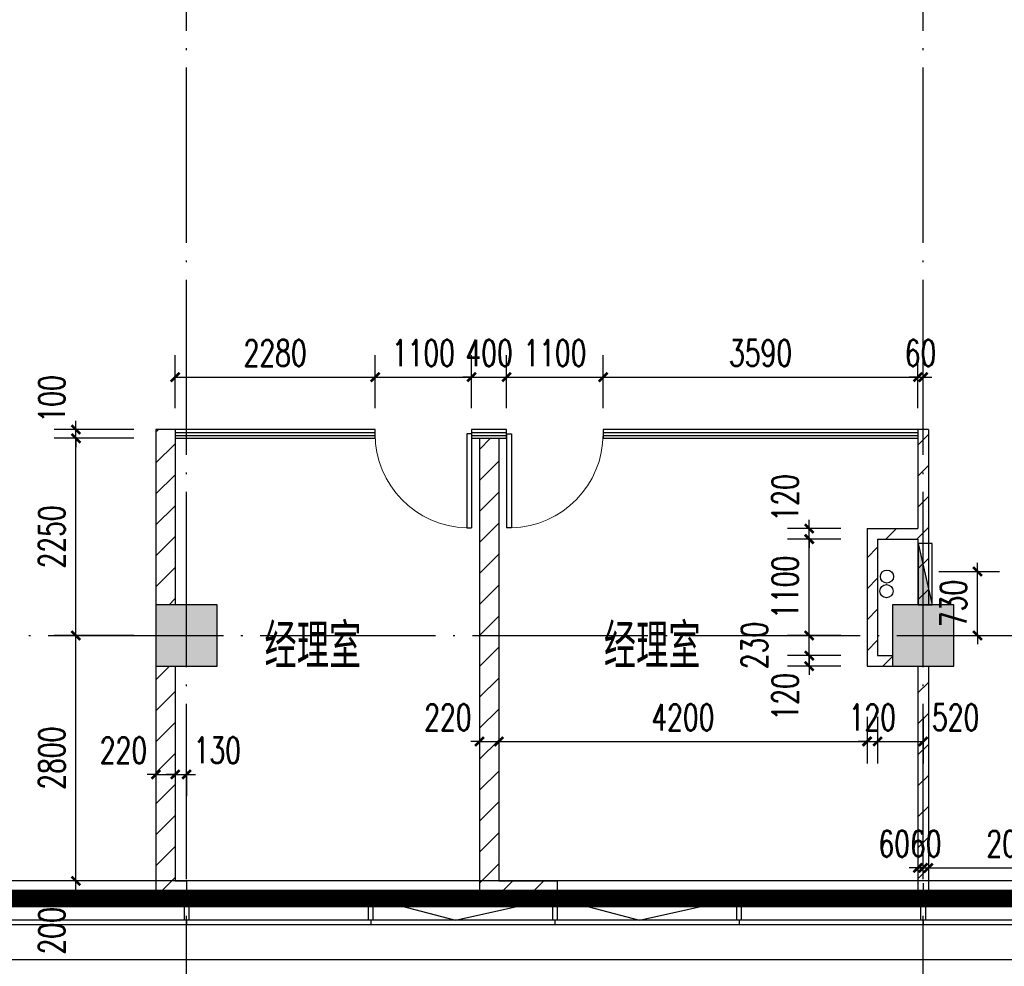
# Model space of a CAD drawing. Extents: x 797781 to 1255204, y 21234 to 1024248.
# Tile 659 of 1056: x 970205 to 981433, y 663906 to 674708. Entities that reach past the tile are written whole.
import ezdxf

# ---------------------------------------------------------------- set-up
doc = ezdxf.new("R2010")
doc.units = 0
doc.header["$LTSCALE"] = 1000
doc.header["$MEASUREMENT"] = 0
doc.linetypes.add('230303生产综合楼-平面图_t8$0$DOTE', pattern=[2.42, 2, -0.2, 0.02, -0.2])
for name, color, linetype in [('230303生产综合楼-平面图_t8$0$3T_WOOD', 21, 'Continuous'), ('230303生产综合楼-平面图_t8$0$COLUMN', 40, 'Continuous'), ('230303生产综合楼-平面图_t8$0$CURTWALL', 4, 'Continuous'), ('230303生产综合楼-平面图_t8$0$DOTE', 1, '230303生产综合楼-平面图_t8$0$DOTE'), ('230303生产综合楼-平面图_t8$0$PUB_DIM', 3, 'Continuous'), ('230303生产综合楼-平面图_t8$0$PUB_HATCH', 8, 'Continuous'), ('230303生产综合楼-平面图_t8$0$PUB_TEXT', 7, 'Continuous'), ('230303生产综合楼-平面图_t8$0$VPIPE-雨水', 4, 'Continuous'), ('230303生产综合楼-平面图_t8$0$WALL-MOVE', 6, 'Continuous'), ('230303生产综合楼-平面图_t8$0$WINDOW', 4, 'Continuous'), ('230303生产综合楼-平面图_t8$0$看线', 115, 'Continuous'), ('CURTWALL', 4, 'Continuous'), ('EQUIP_消火栓', 7, 'Continuous'), ('PUB_HATCH', 8, 'Continuous'), ('VPIPE-消防', 1, 'Continuous')]:
    doc.layers.add(name, color=color, linetype=linetype)
doc.styles.add('230303生产综合楼-平面图_t8$0$_TCH_DIM', font='SIMPLEX', dxfattribs={"bigfont": 'GBCBIG'})
doc.styles.add('230303生产综合楼-平面图_T8$0$_TCH_DIM_T3', font='SIMPLEX', dxfattribs={"width": 0.705882, "bigfont": 'GBCBIG'})
doc.dimstyles.new('230303生产综合楼-平面图_T8$0$_TCH_ARCH&&100', dxfattribs={"dimtxt": 297.5, "dimasz": 100, "dimexe": 250, "dimexo": 300, "dimgap": 126.25, "dimtad": 1, "dimdec": 0, "dimzin": 0, "dimdsep": 46, "dimtxsty": '230303生产综合楼-平面图_T8$0$_TCH_DIM_T3', "dimblk": '230303生产综合楼-平面图_t8$0$_ArchTick', "dimcen": 0.09, "dimclrt": 7, "dimazin": 2, "dimtfac": 1, "dimtdec": 0, "dimtix": 1, "dimtmove": 2, "dimatfit": 3, "dimfxl": 1, "dimtolj": 1, "dimtzin": 0, "dimarcsym": 0})
pattern_1 = [(45, (0, 179.5), (-176.776766, 176.776766), [])]

# ---------------------------------------------------------------- blocks, each defined once
blk = doc.blocks.new('AQ9-10')
at = {"color": 2, "linetype": '230303生产综合楼-平面图_t8$0$DOTE', "ltscale": 2, "const_width": 200}
blk.add_lwpolyline([(1020716, 660200), (1100516, 660199)], dxfattribs=at)
blk = doc.blocks.new('230303生产综合楼-平面图_t8$0$_ArchTick')
at = {"color": 0, "linetype": 'ByBlock', "const_width": 0.3}
blk.add_lwpolyline([(-0.5, -0.5), (0.5, 0.5)], dxfattribs=at)
blk = doc.blocks.new('*D6335')
at = {"layer": '230303生产综合楼-平面图_t8$0$PUB_DIM', "color": 0, "lineweight": -2, "transparency": 16777216}
for p, q in [((1122308, 461596), (1122308, 461696)), ((1121865, 461596), (1122558, 461596)), ((1122308, 460866), (1122308, 461596)), ((1121865, 460866), (1122558, 460866)), ((1122308, 460866), (1122308, 460766))]:
    blk.add_line(p, q, dxfattribs=at)
at = {"layer": 'Defpoints', "color": 0, "transparency": 16777216}
for p in [(1121565, 461596), (1122308, 461596), (1121565, 460866)]:
    blk.add_point(p, dxfattribs=at)
at = {"layer": '230303生产综合楼-平面图_t8$0$PUB_DIM', "color": 0, "lineweight": -2, "transparency": 16777216, "xscale": 100, "yscale": 100, "zscale": 100}
for p, rotation in [((1122308, 461596), 270), ((1122308, 460866), 90)]:
    blk.add_blockref('230303生产综合楼-平面图_t8$0$_ArchTick', p, dxfattribs=dict(at, rotation=rotation))
at = {"layer": '230303生产综合楼-平面图_t8$0$PUB_DIM', "color": 7, "transparency": 16777216, "insert": (1122033, 461231), "char_height": 297.5, "attachment_point": 5, "rotation": 90, "style": '230303生产综合楼-平面图_T8$0$_TCH_DIM_T3'}
blk.add_mtext('\\A1;730', dxfattribs=at)
blk = doc.blocks.new('$TwtSys$00000434')
for p, q in [((-0.5, 0.5), (-0.5, -0.5)), ((-0.5, -0.5), (0.5, 0.5)), ((0.5, 0.5), (-0.5, 0.5)), ((0.5, -0.5), (0.5, 0.5)), ((-0.5, -0.5), (0.5, -0.5))]:
    blk.add_line(p, q)
blk.add_solid([(0.5, -0.5), (0.5, 0.5), (-0.5, -0.5)])
blk = doc.blocks.new('230303生产综合楼-平面图_t8$0$6WLGJ')
at = {"layer": '230303生产综合楼-平面图_t8$0$3T_WOOD'}
for points in [[(1089166, 366737), (1089116, 366737), (1089116, 366987), (1089166, 366987)], [(1091266, 366737), (1091216, 366737), (1091216, 366987), (1091266, 366987)], [(1093366, 366737), (1093316, 366737), (1093316, 366987), (1093366, 366987)], [(1095466, 366737), (1095416, 366737), (1095416, 366987), (1095466, 366987)], [(1097566, 366737), (1097516, 366737), (1097516, 366987), (1097566, 366987)]]:
    blk.add_lwpolyline(points, close=True, dxfattribs=at)
for points in [[(1089141, 366737), (1089141, 366687)], [(1089141, 366737), (1089141, 366687)], [(1091241, 366737), (1091241, 366687)], [(1093341, 366737), (1093341, 366687)], [(1095441, 366737), (1095441, 366687)], [(1097541, 366737), (1097541, 366687)], [(1097541, 366737), (1097541, 366687)]]:
    blk.add_lwpolyline(points, dxfattribs=at)
blk = doc.blocks.new('*D4822')
at = {"layer": '230303生产综合楼-平面图_t8$0$PUB_DIM', "color": 0, "lineweight": -2, "transparency": 16777216}
for p, q in [((970846, 670031), (970846, 670131)), ((971506, 670031), (970596, 670031)), ((970846, 669931), (970846, 670031)), ((971506, 669931), (970596, 669931)), ((970846, 669931), (970846, 669831))]:
    blk.add_line(p, q, dxfattribs=at)
at = {"layer": 'Defpoints', "color": 0, "transparency": 16777216}
for p in [(970846, 670031), (971806, 670031), (971806, 669931)]:
    blk.add_point(p, dxfattribs=at)
at = {"layer": '230303生产综合楼-平面图_t8$0$PUB_DIM', "color": 0, "lineweight": -2, "transparency": 16777216, "xscale": 100, "yscale": 100, "zscale": 100}
for p, rotation in [((970846, 670031), 270), ((970846, 669931), 90)]:
    blk.add_blockref('230303生产综合楼-平面图_t8$0$_ArchTick', p, dxfattribs=dict(at, rotation=rotation))
at = {"layer": '230303生产综合楼-平面图_t8$0$PUB_DIM', "color": 7, "transparency": 16777216, "insert": (970571, 670381), "char_height": 297.5, "attachment_point": 5, "rotation": 90, "style": '230303生产综合楼-平面图_T8$0$_TCH_DIM_T3'}
blk.add_mtext('\\A1;100', dxfattribs=at)
blk = doc.blocks.new('*D4823')
at = {"layer": '230303生产综合楼-平面图_t8$0$PUB_DIM', "color": 0, "lineweight": -2, "transparency": 16777216}
for p, q in [((971506, 669931), (970596, 669931)), ((970846, 667681), (970846, 669931)), ((971506, 667681), (970596, 667681))]:
    blk.add_line(p, q, dxfattribs=at)
at = {"layer": 'Defpoints', "color": 0, "transparency": 16777216}
for p in [(970846, 669931), (971806, 669931), (971806, 667681)]:
    blk.add_point(p, dxfattribs=at)
at = {"layer": '230303生产综合楼-平面图_t8$0$PUB_DIM', "color": 0, "lineweight": -2, "transparency": 16777216, "xscale": 100, "yscale": 100, "zscale": 100}
for p, rotation in [((970846, 669931), 90), ((970846, 667681), 270)]:
    blk.add_blockref('230303生产综合楼-平面图_t8$0$_ArchTick', p, dxfattribs=dict(at, rotation=rotation))
at = {"layer": '230303生产综合楼-平面图_t8$0$PUB_DIM', "color": 7, "transparency": 16777216, "insert": (970571, 668806), "char_height": 297.5, "attachment_point": 5, "rotation": 90, "style": '230303生产综合楼-平面图_T8$0$_TCH_DIM_T3'}
blk.add_mtext('\\A1;2250', dxfattribs=at)
blk = doc.blocks.new('*D4824')
at = {"layer": '230303生产综合楼-平面图_t8$0$PUB_DIM', "color": 0, "lineweight": -2, "transparency": 16777216}
for p, q in [((971506, 667681), (970596, 667681)), ((970846, 664881), (970846, 667681)), ((971506, 664881), (970596, 664881))]:
    blk.add_line(p, q, dxfattribs=at)
at = {"layer": 'Defpoints', "color": 0, "transparency": 16777216}
for p in [(970846, 667681), (971806, 667681), (971806, 664881)]:
    blk.add_point(p, dxfattribs=at)
at = {"layer": '230303生产综合楼-平面图_t8$0$PUB_DIM', "color": 0, "lineweight": -2, "transparency": 16777216, "xscale": 100, "yscale": 100, "zscale": 100}
for p, rotation in [((970846, 667681), 90), ((970846, 664881), 270)]:
    blk.add_blockref('230303生产综合楼-平面图_t8$0$_ArchTick', p, dxfattribs=dict(at, rotation=rotation))
at = {"layer": '230303生产综合楼-平面图_t8$0$PUB_DIM', "color": 7, "transparency": 16777216, "insert": (970571, 666281), "char_height": 297.5, "attachment_point": 5, "rotation": 90, "style": '230303生产综合楼-平面图_T8$0$_TCH_DIM_T3'}
blk.add_mtext('\\A1;2800', dxfattribs=at)
blk = doc.blocks.new('*D4825')
at = {"layer": '230303生产综合楼-平面图_t8$0$PUB_DIM', "color": 0, "lineweight": -2, "transparency": 16777216}
for p, q in [((970846, 664881), (970846, 664981)), ((971506, 664881), (970596, 664881)), ((970846, 664681), (970846, 664881)), ((971506, 664681), (970596, 664681)), ((970846, 664681), (970846, 664581))]:
    blk.add_line(p, q, dxfattribs=at)
at = {"layer": 'Defpoints', "color": 0, "transparency": 16777216}
for p in [(970846, 664881), (971806, 664881), (971806, 664681)]:
    blk.add_point(p, dxfattribs=at)
at = {"layer": '230303生产综合楼-平面图_t8$0$PUB_DIM', "color": 0, "lineweight": -2, "transparency": 16777216, "xscale": 100, "yscale": 100, "zscale": 100}
for p, rotation in [((970846, 664881), 270), ((970846, 664681), 90)]:
    blk.add_blockref('230303生产综合楼-平面图_t8$0$_ArchTick', p, dxfattribs=dict(at, rotation=rotation))
at = {"layer": '230303生产综合楼-平面图_t8$0$PUB_DIM', "color": 7, "transparency": 16777216, "insert": (970571, 664311), "char_height": 297.5, "attachment_point": 5, "rotation": 90, "style": '230303生产综合楼-平面图_T8$0$_TCH_DIM_T3'}
blk.add_mtext('\\A1;200', dxfattribs=at)
blk = doc.blocks.new('*D4826')
at = {"layer": '230303生产综合楼-平面图_t8$0$PUB_DIM', "color": 0, "lineweight": -2, "transparency": 16777216}
for p, q in [((971978, 666096), (971878, 666096)), ((971978, 666129), (971978, 665846)), ((971978, 666096), (972108, 666096)), ((972108, 666129), (972108, 665846)), ((972108, 666096), (972208, 666096))]:
    blk.add_line(p, q, dxfattribs=at)
at = {"layer": 'Defpoints', "color": 0, "transparency": 16777216}
for p in [(971978, 666429), (972108, 666429), (972108, 666096)]:
    blk.add_point(p, dxfattribs=at)
at = {"layer": '230303生产综合楼-平面图_t8$0$PUB_DIM', "color": 0, "lineweight": -2, "transparency": 16777216, "xscale": 100, "yscale": 100, "zscale": 100}
blk.add_blockref('230303生产综合楼-平面图_t8$0$_ArchTick', (971978, 666096), dxfattribs=at)
at = {"layer": '230303生产综合楼-平面图_t8$0$PUB_DIM', "color": 0, "lineweight": -2, "transparency": 16777216, "xscale": 100, "yscale": 100, "zscale": 100, "rotation": 180}
blk.add_blockref('230303生产综合楼-平面图_t8$0$_ArchTick', (972108, 666096), dxfattribs=at)
at = {"layer": '230303生产综合楼-平面图_t8$0$PUB_DIM', "color": 7, "transparency": 16777216, "insert": (972458, 666371), "char_height": 297.5, "attachment_point": 5, "style": '230303生产综合楼-平面图_T8$0$_TCH_DIM_T3'}
blk.add_mtext('\\A1;130', dxfattribs=at)
blk = doc.blocks.new('*D4827')
at = {"layer": '230303生产综合楼-平面图_t8$0$PUB_DIM', "color": 0, "lineweight": -2, "transparency": 16777216}
for p, q in [((971758, 666096), (971658, 666096)), ((971758, 666129), (971758, 665846)), ((971758, 666096), (971978, 666096)), ((971978, 666129), (971978, 665846)), ((971978, 666096), (972078, 666096))]:
    blk.add_line(p, q, dxfattribs=at)
at = {"layer": 'Defpoints', "color": 0, "transparency": 16777216}
for p in [(971758, 666429), (971978, 666429), (971978, 666096)]:
    blk.add_point(p, dxfattribs=at)
at = {"layer": '230303生产综合楼-平面图_t8$0$PUB_DIM', "color": 0, "lineweight": -2, "transparency": 16777216, "xscale": 100, "yscale": 100, "zscale": 100}
blk.add_blockref('230303生产综合楼-平面图_t8$0$_ArchTick', (971758, 666096), dxfattribs=at)
at = {"layer": '230303生产综合楼-平面图_t8$0$PUB_DIM', "color": 0, "lineweight": -2, "transparency": 16777216, "xscale": 100, "yscale": 100, "zscale": 100, "rotation": 180}
blk.add_blockref('230303生产综合楼-平面图_t8$0$_ArchTick', (971978, 666096), dxfattribs=at)
at = {"layer": '230303生产综合楼-平面图_t8$0$PUB_DIM', "color": 7, "transparency": 16777216, "insert": (971388, 666371), "char_height": 297.5, "attachment_point": 5, "style": '230303生产综合楼-平面图_T8$0$_TCH_DIM_T3'}
blk.add_mtext('\\A1;220', dxfattribs=at)
blk = doc.blocks.new('*D4828')
at = {"layer": '230303生产综合楼-平面图_t8$0$PUB_DIM', "color": 0, "lineweight": -2, "transparency": 16777216}
for p, q in [((979568, 668901), (978959, 668901)), ((979209, 668901), (979209, 669001)), ((979209, 668781), (979209, 668901)), ((979568, 668781), (978959, 668781)), ((979209, 668781), (979209, 668681))]:
    blk.add_line(p, q, dxfattribs=at)
at = {"layer": 'Defpoints', "color": 0, "transparency": 16777216}
for p in [(979209, 668901), (979868, 668901), (979868, 668781)]:
    blk.add_point(p, dxfattribs=at)
at = {"layer": '230303生产综合楼-平面图_t8$0$PUB_DIM', "color": 0, "lineweight": -2, "transparency": 16777216, "xscale": 100, "yscale": 100, "zscale": 100}
for p, rotation in [((979209, 668901), 270), ((979209, 668781), 90)]:
    blk.add_blockref('230303生产综合楼-平面图_t8$0$_ArchTick', p, dxfattribs=dict(at, rotation=rotation))
at = {"layer": '230303生产综合楼-平面图_t8$0$PUB_DIM', "color": 7, "transparency": 16777216, "insert": (978934, 669251), "char_height": 297.5, "attachment_point": 5, "rotation": 90, "style": '230303生产综合楼-平面图_T8$0$_TCH_DIM_T3'}
blk.add_mtext('\\A1;120', dxfattribs=at)
blk = doc.blocks.new('*D4829')
at = {"layer": '230303生产综合楼-平面图_t8$0$PUB_DIM', "color": 0, "lineweight": -2, "transparency": 16777216}
for p, q in [((979568, 668781), (978959, 668781)), ((979209, 667681), (979209, 668781)), ((979568, 667681), (978959, 667681))]:
    blk.add_line(p, q, dxfattribs=at)
at = {"layer": 'Defpoints', "color": 0, "transparency": 16777216}
for p in [(979209, 668781), (979868, 668781), (979868, 667681)]:
    blk.add_point(p, dxfattribs=at)
at = {"layer": '230303生产综合楼-平面图_t8$0$PUB_DIM', "color": 0, "lineweight": -2, "transparency": 16777216, "xscale": 100, "yscale": 100, "zscale": 100}
for p, rotation in [((979209, 668781), 90), ((979209, 667681), 270)]:
    blk.add_blockref('230303生产综合楼-平面图_t8$0$_ArchTick', p, dxfattribs=dict(at, rotation=rotation))
at = {"layer": '230303生产综合楼-平面图_t8$0$PUB_DIM', "color": 7, "transparency": 16777216, "insert": (978934, 668231), "char_height": 297.5, "attachment_point": 5, "rotation": 90, "style": '230303生产综合楼-平面图_T8$0$_TCH_DIM_T3'}
blk.add_mtext('\\A1;1100', dxfattribs=at)
blk = doc.blocks.new('*D4830')
at = {"layer": '230303生产综合楼-平面图_t8$0$PUB_DIM', "color": 0, "lineweight": -2, "transparency": 16777216}
for p, q in [((979209, 667681), (979209, 667781)), ((979568, 667681), (978959, 667681)), ((979209, 667451), (979209, 667681)), ((979568, 667451), (978959, 667451)), ((979209, 667451), (979209, 667351))]:
    blk.add_line(p, q, dxfattribs=at)
at = {"layer": 'Defpoints', "color": 0, "transparency": 16777216}
for p in [(979209, 667681), (979868, 667681), (979868, 667451)]:
    blk.add_point(p, dxfattribs=at)
at = {"layer": '230303生产综合楼-平面图_t8$0$PUB_DIM', "color": 0, "lineweight": -2, "transparency": 16777216, "xscale": 100, "yscale": 100, "zscale": 100}
for p, rotation in [((979209, 667681), 270), ((979209, 667451), 90)]:
    blk.add_blockref('230303生产综合楼-平面图_t8$0$_ArchTick', p, dxfattribs=dict(at, rotation=rotation))
at = {"layer": '230303生产综合楼-平面图_t8$0$PUB_DIM', "color": 7, "transparency": 16777216, "insert": (978584, 667566), "char_height": 297.5, "attachment_point": 5, "rotation": 90, "style": '230303生产综合楼-平面图_T8$0$_TCH_DIM_T3'}
blk.add_mtext('\\A1;230', dxfattribs=at)
blk = doc.blocks.new('*D4831')
at = {"layer": '230303生产综合楼-平面图_t8$0$PUB_DIM', "color": 0, "lineweight": -2, "transparency": 16777216}
for p, q in [((979209, 667451), (979209, 667551)), ((979568, 667451), (978959, 667451)), ((979209, 667331), (979209, 667451)), ((979568, 667331), (978959, 667331)), ((979209, 667331), (979209, 667231))]:
    blk.add_line(p, q, dxfattribs=at)
at = {"layer": 'Defpoints', "color": 0, "transparency": 16777216}
for p in [(979209, 667451), (979868, 667451), (979868, 667331)]:
    blk.add_point(p, dxfattribs=at)
at = {"layer": '230303生产综合楼-平面图_t8$0$PUB_DIM', "color": 0, "lineweight": -2, "transparency": 16777216, "xscale": 100, "yscale": 100, "zscale": 100}
for p, rotation in [((979209, 667451), 270), ((979209, 667331), 90)]:
    blk.add_blockref('230303生产综合楼-平面图_t8$0$_ArchTick', p, dxfattribs=dict(at, rotation=rotation))
at = {"layer": '230303生产综合楼-平面图_t8$0$PUB_DIM', "color": 7, "transparency": 16777216, "insert": (978934, 666981), "char_height": 297.5, "attachment_point": 5, "rotation": 90, "style": '230303生产综合楼-平面图_T8$0$_TCH_DIM_T3'}
blk.add_mtext('\\A1;120', dxfattribs=at)
blk = doc.blocks.new('*D4832')
at = {"layer": '230303生产综合楼-平面图_t8$0$PUB_DIM', "color": 0, "lineweight": -2, "transparency": 16777216}
for p, q in [((979988, 666751), (979988, 666222)), ((980508, 666751), (980508, 666222)), ((979988, 666472), (980508, 666472))]:
    blk.add_line(p, q, dxfattribs=at)
at = {"layer": 'Defpoints', "color": 0, "transparency": 16777216}
for p in [(979988, 667051), (980508, 667051), (980508, 666472)]:
    blk.add_point(p, dxfattribs=at)
at = {"layer": '230303生产综合楼-平面图_t8$0$PUB_DIM', "color": 0, "lineweight": -2, "transparency": 16777216, "xscale": 100, "yscale": 100, "zscale": 100, "rotation": 180}
blk.add_blockref('230303生产综合楼-平面图_t8$0$_ArchTick', (979988, 666472), dxfattribs=at)
at = {"layer": '230303生产综合楼-平面图_t8$0$PUB_DIM', "color": 0, "lineweight": -2, "transparency": 16777216, "xscale": 100, "yscale": 100, "zscale": 100}
blk.add_blockref('230303生产综合楼-平面图_t8$0$_ArchTick', (980508, 666472), dxfattribs=at)
at = {"layer": '230303生产综合楼-平面图_t8$0$PUB_DIM', "color": 7, "transparency": 16777216, "insert": (980878, 666747), "char_height": 297.5, "attachment_point": 5, "style": '230303生产综合楼-平面图_T8$0$_TCH_DIM_T3'}
blk.add_mtext('\\A1;520', dxfattribs=at)
blk = doc.blocks.new('*D4833')
at = {"layer": '230303生产综合楼-平面图_t8$0$PUB_DIM', "color": 0, "lineweight": -2, "transparency": 16777216}
for p, q in [((979868, 666751), (979868, 666222)), ((979988, 666751), (979988, 666222)), ((979868, 666472), (979768, 666472)), ((979868, 666472), (979988, 666472)), ((979988, 666472), (980088, 666472))]:
    blk.add_line(p, q, dxfattribs=at)
at = {"layer": 'Defpoints', "color": 0, "transparency": 16777216}
for p in [(979868, 667051), (979988, 667051), (979988, 666472)]:
    blk.add_point(p, dxfattribs=at)
at = {"layer": '230303生产综合楼-平面图_t8$0$PUB_DIM', "color": 0, "lineweight": -2, "transparency": 16777216, "xscale": 100, "yscale": 100, "zscale": 100}
blk.add_blockref('230303生产综合楼-平面图_t8$0$_ArchTick', (979868, 666472), dxfattribs=at)
at = {"layer": '230303生产综合楼-平面图_t8$0$PUB_DIM', "color": 0, "lineweight": -2, "transparency": 16777216, "xscale": 100, "yscale": 100, "zscale": 100, "rotation": 180}
blk.add_blockref('230303生产综合楼-平面图_t8$0$_ArchTick', (979988, 666472), dxfattribs=at)
at = {"layer": '230303生产综合楼-平面图_t8$0$PUB_DIM', "color": 7, "transparency": 16777216, "insert": (979928, 666747), "char_height": 297.5, "attachment_point": 5, "style": '230303生产综合楼-平面图_T8$0$_TCH_DIM_T3'}
blk.add_mtext('\\A1;120', dxfattribs=at)
blk = doc.blocks.new('*D4834')
at = {"layer": '230303生产综合楼-平面图_t8$0$PUB_DIM', "color": 0, "lineweight": -2, "transparency": 16777216}
for p, q in [((975668, 666751), (975668, 666222)), ((979868, 666751), (979868, 666222)), ((975668, 666472), (979868, 666472))]:
    blk.add_line(p, q, dxfattribs=at)
at = {"layer": 'Defpoints', "color": 0, "transparency": 16777216}
for p in [(975668, 667051), (979868, 667051), (979868, 666472)]:
    blk.add_point(p, dxfattribs=at)
at = {"layer": '230303生产综合楼-平面图_t8$0$PUB_DIM', "color": 0, "lineweight": -2, "transparency": 16777216, "xscale": 100, "yscale": 100, "zscale": 100, "rotation": 180}
blk.add_blockref('230303生产综合楼-平面图_t8$0$_ArchTick', (975668, 666472), dxfattribs=at)
at = {"layer": '230303生产综合楼-平面图_t8$0$PUB_DIM', "color": 0, "lineweight": -2, "transparency": 16777216, "xscale": 100, "yscale": 100, "zscale": 100}
blk.add_blockref('230303生产综合楼-平面图_t8$0$_ArchTick', (979868, 666472), dxfattribs=at)
at = {"layer": '230303生产综合楼-平面图_t8$0$PUB_DIM', "color": 7, "transparency": 16777216, "insert": (977768, 666747), "char_height": 297.5, "attachment_point": 5, "style": '230303生产综合楼-平面图_T8$0$_TCH_DIM_T3'}
blk.add_mtext('\\A1;4200', dxfattribs=at)
blk = doc.blocks.new('*D4835')
at = {"layer": '230303生产综合楼-平面图_t8$0$PUB_DIM', "color": 0, "lineweight": -2, "transparency": 16777216}
for p, q in [((975448, 666751), (975448, 666222)), ((975668, 666751), (975668, 666222)), ((975448, 666472), (975348, 666472)), ((975448, 666472), (975668, 666472)), ((975668, 666472), (975768, 666472))]:
    blk.add_line(p, q, dxfattribs=at)
at = {"layer": 'Defpoints', "color": 0, "transparency": 16777216}
for p in [(975448, 667051), (975668, 667051), (975668, 666472)]:
    blk.add_point(p, dxfattribs=at)
at = {"layer": '230303生产综合楼-平面图_t8$0$PUB_DIM', "color": 0, "lineweight": -2, "transparency": 16777216, "xscale": 100, "yscale": 100, "zscale": 100}
blk.add_blockref('230303生产综合楼-平面图_t8$0$_ArchTick', (975448, 666472), dxfattribs=at)
at = {"layer": '230303生产综合楼-平面图_t8$0$PUB_DIM', "color": 0, "lineweight": -2, "transparency": 16777216, "xscale": 100, "yscale": 100, "zscale": 100, "rotation": 180}
blk.add_blockref('230303生产综合楼-平面图_t8$0$_ArchTick', (975668, 666472), dxfattribs=at)
at = {"layer": '230303生产综合楼-平面图_t8$0$PUB_DIM', "color": 7, "transparency": 16777216, "insert": (975088, 666747), "char_height": 297.5, "attachment_point": 5, "style": '230303生产综合楼-平面图_T8$0$_TCH_DIM_T3'}
blk.add_mtext('\\A1;220', dxfattribs=at)
blk = doc.blocks.new('*D4836')
at = {"layer": '230303生产综合楼-平面图_t8$0$PUB_DIM', "color": 0, "lineweight": -2, "transparency": 16777216}
for p, q in [((980448, 670275), (980448, 670879)), ((980508, 670275), (980508, 670879)), ((980448, 670629), (980348, 670629)), ((980448, 670629), (980508, 670629)), ((980508, 670629), (980608, 670629))]:
    blk.add_line(p, q, dxfattribs=at)
at = {"layer": 'Defpoints', "color": 0, "transparency": 16777216}
for p in [(980508, 670629), (980448, 669975), (980508, 669975)]:
    blk.add_point(p, dxfattribs=at)
at = {"layer": '230303生产综合楼-平面图_t8$0$PUB_DIM', "color": 0, "lineweight": -2, "transparency": 16777216, "xscale": 100, "yscale": 100, "zscale": 100}
blk.add_blockref('230303生产综合楼-平面图_t8$0$_ArchTick', (980448, 670629), dxfattribs=at)
at = {"layer": '230303生产综合楼-平面图_t8$0$PUB_DIM', "color": 0, "lineweight": -2, "transparency": 16777216, "xscale": 100, "yscale": 100, "zscale": 100, "rotation": 180}
blk.add_blockref('230303生产综合楼-平面图_t8$0$_ArchTick', (980508, 670629), dxfattribs=at)
at = {"layer": '230303生产综合楼-平面图_t8$0$PUB_DIM', "color": 7, "transparency": 16777216, "insert": (980478, 670904), "char_height": 297.5, "attachment_point": 5, "style": '230303生产综合楼-平面图_T8$0$_TCH_DIM_T3'}
blk.add_mtext('\\A1;60', dxfattribs=at)
blk = doc.blocks.new('*D4837')
at = {"layer": '230303生产综合楼-平面图_t8$0$PUB_DIM', "color": 0, "lineweight": -2, "transparency": 16777216}
for p, q in [((976858, 670275), (976858, 670879)), ((980448, 670275), (980448, 670879)), ((976858, 670629), (980448, 670629))]:
    blk.add_line(p, q, dxfattribs=at)
at = {"layer": 'Defpoints', "color": 0, "transparency": 16777216}
for p in [(980448, 670629), (976858, 669975), (980448, 669975)]:
    blk.add_point(p, dxfattribs=at)
at = {"layer": '230303生产综合楼-平面图_t8$0$PUB_DIM', "color": 0, "lineweight": -2, "transparency": 16777216, "xscale": 100, "yscale": 100, "zscale": 100, "rotation": 180}
blk.add_blockref('230303生产综合楼-平面图_t8$0$_ArchTick', (976858, 670629), dxfattribs=at)
at = {"layer": '230303生产综合楼-平面图_t8$0$PUB_DIM', "color": 0, "lineweight": -2, "transparency": 16777216, "xscale": 100, "yscale": 100, "zscale": 100}
blk.add_blockref('230303生产综合楼-平面图_t8$0$_ArchTick', (980448, 670629), dxfattribs=at)
at = {"layer": '230303生产综合楼-平面图_t8$0$PUB_DIM', "color": 7, "transparency": 16777216, "insert": (978653, 670904), "char_height": 297.5, "attachment_point": 5, "style": '230303生产综合楼-平面图_T8$0$_TCH_DIM_T3'}
blk.add_mtext('\\A1;3590', dxfattribs=at)
blk = doc.blocks.new('*D4838')
at = {"layer": '230303生产综合楼-平面图_t8$0$PUB_DIM', "color": 0, "lineweight": -2, "transparency": 16777216}
for p, q in [((975758, 670275), (975758, 670879)), ((976858, 670275), (976858, 670879)), ((975758, 670629), (976858, 670629))]:
    blk.add_line(p, q, dxfattribs=at)
at = {"layer": 'Defpoints', "color": 0, "transparency": 16777216}
for p in [(976858, 670629), (975758, 669975), (976858, 669975)]:
    blk.add_point(p, dxfattribs=at)
at = {"layer": '230303生产综合楼-平面图_t8$0$PUB_DIM', "color": 0, "lineweight": -2, "transparency": 16777216, "xscale": 100, "yscale": 100, "zscale": 100, "rotation": 180}
blk.add_blockref('230303生产综合楼-平面图_t8$0$_ArchTick', (975758, 670629), dxfattribs=at)
at = {"layer": '230303生产综合楼-平面图_t8$0$PUB_DIM', "color": 0, "lineweight": -2, "transparency": 16777216, "xscale": 100, "yscale": 100, "zscale": 100}
blk.add_blockref('230303生产综合楼-平面图_t8$0$_ArchTick', (976858, 670629), dxfattribs=at)
at = {"layer": '230303生产综合楼-平面图_t8$0$PUB_DIM', "color": 7, "transparency": 16777216, "insert": (976308, 670904), "char_height": 297.5, "attachment_point": 5, "style": '230303生产综合楼-平面图_T8$0$_TCH_DIM_T3'}
blk.add_mtext('\\A1;1100', dxfattribs=at)
blk = doc.blocks.new('*D4839')
at = {"layer": '230303生产综合楼-平面图_t8$0$PUB_DIM', "color": 0, "lineweight": -2, "transparency": 16777216}
for p, q in [((975358, 670275), (975358, 670879)), ((975758, 670275), (975758, 670879)), ((975358, 670629), (975258, 670629)), ((975358, 670629), (975758, 670629)), ((975758, 670629), (975858, 670629))]:
    blk.add_line(p, q, dxfattribs=at)
at = {"layer": 'Defpoints', "color": 0, "transparency": 16777216}
for p in [(975758, 670629), (975358, 669975), (975758, 669975)]:
    blk.add_point(p, dxfattribs=at)
at = {"layer": '230303生产综合楼-平面图_t8$0$PUB_DIM', "color": 0, "lineweight": -2, "transparency": 16777216, "xscale": 100, "yscale": 100, "zscale": 100}
blk.add_blockref('230303生产综合楼-平面图_t8$0$_ArchTick', (975358, 670629), dxfattribs=at)
at = {"layer": '230303生产综合楼-平面图_t8$0$PUB_DIM', "color": 0, "lineweight": -2, "transparency": 16777216, "xscale": 100, "yscale": 100, "zscale": 100, "rotation": 180}
blk.add_blockref('230303生产综合楼-平面图_t8$0$_ArchTick', (975758, 670629), dxfattribs=at)
at = {"layer": '230303生产综合楼-平面图_t8$0$PUB_DIM', "color": 7, "transparency": 16777216, "insert": (975558, 670904), "char_height": 297.5, "attachment_point": 5, "style": '230303生产综合楼-平面图_T8$0$_TCH_DIM_T3'}
blk.add_mtext('\\A1;400', dxfattribs=at)
blk = doc.blocks.new('*D4840')
at = {"layer": '230303生产综合楼-平面图_t8$0$PUB_DIM', "color": 0, "lineweight": -2, "transparency": 16777216}
for p, q in [((974258, 670275), (974258, 670879)), ((975358, 670275), (975358, 670879)), ((974258, 670629), (975358, 670629))]:
    blk.add_line(p, q, dxfattribs=at)
at = {"layer": 'Defpoints', "color": 0, "transparency": 16777216}
for p in [(975358, 670629), (974258, 669975), (975358, 669975)]:
    blk.add_point(p, dxfattribs=at)
at = {"layer": '230303生产综合楼-平面图_t8$0$PUB_DIM', "color": 0, "lineweight": -2, "transparency": 16777216, "xscale": 100, "yscale": 100, "zscale": 100, "rotation": 180}
blk.add_blockref('230303生产综合楼-平面图_t8$0$_ArchTick', (974258, 670629), dxfattribs=at)
at = {"layer": '230303生产综合楼-平面图_t8$0$PUB_DIM', "color": 0, "lineweight": -2, "transparency": 16777216, "xscale": 100, "yscale": 100, "zscale": 100}
blk.add_blockref('230303生产综合楼-平面图_t8$0$_ArchTick', (975358, 670629), dxfattribs=at)
at = {"layer": '230303生产综合楼-平面图_t8$0$PUB_DIM', "color": 7, "transparency": 16777216, "insert": (974808, 670904), "char_height": 297.5, "attachment_point": 5, "style": '230303生产综合楼-平面图_T8$0$_TCH_DIM_T3'}
blk.add_mtext('\\A1;1100', dxfattribs=at)
blk = doc.blocks.new('*D4841')
at = {"layer": '230303生产综合楼-平面图_t8$0$PUB_DIM', "color": 0, "lineweight": -2, "transparency": 16777216}
for p, q in [((971978, 670275), (971978, 670879)), ((974258, 670275), (974258, 670879)), ((971978, 670629), (974258, 670629))]:
    blk.add_line(p, q, dxfattribs=at)
at = {"layer": 'Defpoints', "color": 0, "transparency": 16777216}
for p in [(974258, 670629), (971978, 669975), (974258, 669975)]:
    blk.add_point(p, dxfattribs=at)
at = {"layer": '230303生产综合楼-平面图_t8$0$PUB_DIM', "color": 0, "lineweight": -2, "transparency": 16777216, "xscale": 100, "yscale": 100, "zscale": 100, "rotation": 180}
blk.add_blockref('230303生产综合楼-平面图_t8$0$_ArchTick', (971978, 670629), dxfattribs=at)
at = {"layer": '230303生产综合楼-平面图_t8$0$PUB_DIM', "color": 0, "lineweight": -2, "transparency": 16777216, "xscale": 100, "yscale": 100, "zscale": 100}
blk.add_blockref('230303生产综合楼-平面图_t8$0$_ArchTick', (974258, 670629), dxfattribs=at)
at = {"layer": '230303生产综合楼-平面图_t8$0$PUB_DIM', "color": 7, "transparency": 16777216, "insert": (973118, 670904), "char_height": 297.5, "attachment_point": 5, "style": '230303生产综合楼-平面图_T8$0$_TCH_DIM_T3'}
blk.add_mtext('\\A1;2280', dxfattribs=at)
blk = doc.blocks.new('*D4896')
at = {"layer": '230303生产综合楼-平面图_t8$0$PUB_DIM', "color": 0, "lineweight": -2, "transparency": 16777216}
for p, q in [((980448, 665029), (980348, 665029)), ((980448, 665029), (980508, 665029)), ((980508, 665029), (980608, 665029)), ((980448, 664856), (980448, 664779)), ((980508, 664856), (980508, 664779))]:
    blk.add_line(p, q, dxfattribs=at)
at = {"layer": 'Defpoints', "color": 0, "transparency": 16777216}
for p in [(980448, 665156), (980508, 665156), (980508, 665029)]:
    blk.add_point(p, dxfattribs=at)
at = {"layer": '230303生产综合楼-平面图_t8$0$PUB_DIM', "color": 0, "lineweight": -2, "transparency": 16777216, "xscale": 100, "yscale": 100, "zscale": 100}
blk.add_blockref('230303生产综合楼-平面图_t8$0$_ArchTick', (980448, 665029), dxfattribs=at)
at = {"layer": '230303生产综合楼-平面图_t8$0$PUB_DIM', "color": 0, "lineweight": -2, "transparency": 16777216, "xscale": 100, "yscale": 100, "zscale": 100, "rotation": 180}
blk.add_blockref('230303生产综合楼-平面图_t8$0$_ArchTick', (980508, 665029), dxfattribs=at)
at = {"layer": '230303生产综合楼-平面图_t8$0$PUB_DIM', "color": 7, "transparency": 16777216, "insert": (980178, 665304), "char_height": 297.5, "attachment_point": 5, "style": '230303生产综合楼-平面图_T8$0$_TCH_DIM_T3'}
blk.add_mtext('\\A1;60', dxfattribs=at)
blk = doc.blocks.new('*D4897')
at = {"layer": '230303生产综合楼-平面图_t8$0$PUB_DIM', "color": 0, "lineweight": -2, "transparency": 16777216}
for p, q in [((980508, 665029), (980408, 665029)), ((980508, 665029), (980568, 665029)), ((980568, 665029), (980668, 665029)), ((980508, 664856), (980508, 664779)), ((980568, 664856), (980568, 664779))]:
    blk.add_line(p, q, dxfattribs=at)
at = {"layer": 'Defpoints', "color": 0, "transparency": 16777216}
for p in [(980508, 665156), (980568, 665156), (980568, 665029)]:
    blk.add_point(p, dxfattribs=at)
at = {"layer": '230303生产综合楼-平面图_t8$0$PUB_DIM', "color": 0, "lineweight": -2, "transparency": 16777216, "xscale": 100, "yscale": 100, "zscale": 100}
blk.add_blockref('230303生产综合楼-平面图_t8$0$_ArchTick', (980508, 665029), dxfattribs=at)
at = {"layer": '230303生产综合楼-平面图_t8$0$PUB_DIM', "color": 0, "lineweight": -2, "transparency": 16777216, "xscale": 100, "yscale": 100, "zscale": 100, "rotation": 180}
blk.add_blockref('230303生产综合楼-平面图_t8$0$_ArchTick', (980568, 665029), dxfattribs=at)
at = {"layer": '230303生产综合楼-平面图_t8$0$PUB_DIM', "color": 7, "transparency": 16777216, "insert": (980538, 665304), "char_height": 297.5, "attachment_point": 5, "style": '230303生产综合楼-平面图_T8$0$_TCH_DIM_T3'}
blk.add_mtext('\\A1;60', dxfattribs=at)
blk = doc.blocks.new('*D4898')
at = {"layer": '230303生产综合楼-平面图_t8$0$PUB_DIM', "color": 0, "lineweight": -2, "transparency": 16777216}
for p, q in [((980568, 665029), (982608, 665029)), ((980568, 664856), (980568, 664779)), ((982608, 664856), (982608, 664779))]:
    blk.add_line(p, q, dxfattribs=at)
at = {"layer": 'Defpoints', "color": 0, "transparency": 16777216}
for p in [(980568, 665156), (982608, 665156), (982608, 665029)]:
    blk.add_point(p, dxfattribs=at)
at = {"layer": '230303生产综合楼-平面图_t8$0$PUB_DIM', "color": 0, "lineweight": -2, "transparency": 16777216, "xscale": 100, "yscale": 100, "zscale": 100, "rotation": 180}
blk.add_blockref('230303生产综合楼-平面图_t8$0$_ArchTick', (980568, 665029), dxfattribs=at)
at = {"layer": '230303生产综合楼-平面图_t8$0$PUB_DIM', "color": 0, "lineweight": -2, "transparency": 16777216, "xscale": 100, "yscale": 100, "zscale": 100}
blk.add_blockref('230303生产综合楼-平面图_t8$0$_ArchTick', (982608, 665029), dxfattribs=at)
at = {"layer": '230303生产综合楼-平面图_t8$0$PUB_DIM', "color": 7, "transparency": 16777216, "insert": (981588, 665304), "char_height": 297.5, "attachment_point": 5, "style": '230303生产综合楼-平面图_T8$0$_TCH_DIM_T3'}
blk.add_mtext('\\A1;2040', dxfattribs=at)
blk = doc.blocks.new('230303生产综合楼-平面图_t8$0$$DorLib2D$00000001')
for p, q in [((0.45, 0.975), (0.5, 0.975)), ((0.45, 0), (0.45, 0.975)), ((0.5, 0), (0.5, 0.975)), ((0.5, 0), (0.45, 0))]:
    blk.add_line(p, q)
at = {"lineweight": 13}
blk.add_arc((0.475, 0), 0.975, 91.4693, 180, dxfattribs=at)
blk = doc.blocks.new('_FZH')
blk.add_lwpolyline([(-0.5, -0.5), (0.5, -0.5), (0.5, 0.5), (-0.5, 0.5)], close=True)
at = {"layer": 'PUB_HATCH'}
blk.add_solid([(-0.5, -0.5), (0.5, -0.5), (-0.5, 0.5), (0.5, 0.5)], dxfattribs=at)
blk = doc.blocks.new('230303生产综合楼-平面图_t8$0$9-XHS')
at = {"layer": '230303生产综合楼-平面图_t8$0$VPIPE-雨水'}
blk.add_circle((1121268.8, 461371.9), 75, dxfattribs=at)
at = {"layer": 'VPIPE-消防'}
blk.add_circle((1121274.7, 461538.2), 75, dxfattribs=at)
at = {"layer": 'EQUIP_消火栓', "xscale": -700, "yscale": -160, "zscale": 700, "rotation": 90.00000000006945}
blk.add_blockref('$TwtSys$00000434', (1121710.4, 461566.4), dxfattribs=at)
at = {"layer": '230303生产综合楼-平面图_t8$0$PUB_DIM'}
dim = blk.add_aligned_dim(p1=(1121565.5, 460866.4), p2=(1121565.5, 461596.4), distance=-742.5, dimstyle='230303生产综合楼-平面图_T8$0$_TCH_ARCH&&100', dxfattribs=at)
dim.commit()
dim.dimension.update_dxf_attribs({"geometry": '*D6335', "text_midpoint": (1122033, 461231.4)})

msp = doc.modelspace()

# ---------------------------------------------------------------- hatches: boundary and pattern name
at = {"layer": '230303生产综合楼-平面图_t8$0$PUB_HATCH'}
h = msp.add_hatch(dxfattribs=at)
h.set_pattern_fill('普通砖', color=256, scale=100, style=0)
h.set_pattern_definition(pattern_1)
h.paths.add_polyline_path([(971758, 670031.1), (971758, 669971.1), (971978, 669971.1), (971978, 670031.1)])
h = msp.add_hatch(dxfattribs=at)
h.set_pattern_fill('普通砖', color=256, scale=100, style=0)
h.set_pattern_definition(pattern_1)
h.paths.add_polyline_path([(980448, 670031.1), (980448, 669971.1), (980568, 669971.1), (980568, 670031.1)])
h = msp.add_hatch(dxfattribs=at)
h.set_pattern_fill('普通砖', color=256, scale=100, style=0)
h.set_pattern_definition(pattern_1)
h.paths.add_polyline_path([(971758, 668031.1), (971978, 668031.1), (971978, 669971.1), (971758, 669971.1)])
h = msp.add_hatch(dxfattribs=at)
h.set_pattern_fill('普通砖', color=256, scale=100, style=0)
h.set_pattern_definition(pattern_1)
h.paths.add_polyline_path([(975668, 669931.1), (975448, 669931.1), (975448, 664661.1), (975668, 664881.1)])
h = msp.add_hatch(dxfattribs=at)
h.set_pattern_fill('普通砖', color=256, scale=100, style=0)
h.set_pattern_definition(pattern_1)
h.paths.add_polyline_path([(980568, 669971.1), (980448, 669971.1), (980448, 668901.1), (980488, 668841.1), (980568, 668841.1)])
h = msp.add_hatch(dxfattribs=at)
h.set_pattern_fill('普通砖', color=256, scale=100, style=0)
h.set_pattern_definition(pattern_1)
h.paths.add_polyline_path([(979988, 668781.1), (979868, 668901.1), (979868, 667331.1), (979988, 667451.1)])
h = msp.add_hatch(dxfattribs=at)
h.set_pattern_fill('普通砖', color=256, scale=100, style=0)
h.set_pattern_definition(pattern_1)
h.paths.add_polyline_path([(979868, 668901.1), (979988, 668781.1), (980448, 668781.1), (980488, 668841.1), (980448, 668901.1)])
h = msp.add_hatch(dxfattribs=at)
h.set_pattern_fill('普通砖', color=256, scale=100, style=0)
h.set_pattern_definition(pattern_1)
h.paths.add_polyline_path([(980448, 668031.1), (980568, 668031.1), (980568, 668841.1), (980488, 668841.1), (980448, 668781.1)])
h = msp.add_hatch(dxfattribs=at)
h.set_pattern_fill('普通砖', color=256, scale=100, style=0)
h.set_pattern_definition(pattern_1)
h.paths.add_polyline_path([(980158, 667331.1), (980158, 667451.1), (979988, 667451.1), (979868, 667331.1)])
h = msp.add_hatch(dxfattribs=at)
h.set_pattern_fill('普通砖', color=256, scale=100, style=0)
h.set_pattern_definition(pattern_1)
h.paths.add_polyline_path([(971978, 667331.1), (971758, 667331.1), (971758, 664661.1), (971978, 664881.1)])
h = msp.add_hatch(dxfattribs=at)
h.set_pattern_fill('普通砖', color=256, scale=100, style=0)
h.set_pattern_definition(pattern_1)
h.paths.add_polyline_path([(980568, 667331.1), (980448, 667331.1), (980448, 664681.1), (980568, 664681.1)])
h = msp.add_hatch(dxfattribs=at)
h.set_pattern_fill('普通砖', color=256, scale=100, style=0)
h.set_pattern_definition(pattern_1)
h.paths.add_polyline_path([(971978, 664881.1), (971758, 664661.1), (972108, 664661.1), (972108, 664881.1)])
h = msp.add_hatch(dxfattribs=at)
h.set_pattern_fill('普通砖', color=256, scale=100, style=0)
h.set_pattern_definition(pattern_1)
h.paths.add_polyline_path([(975668, 664881.1), (975448, 664661.1), (976333, 664661.1), (976333, 664881.1)])

# ---------------------------------------------------------------- linework, layer by layer
at = {"layer": '230303生产综合楼-平面图_t8$0$CURTWALL'}
for points in [[(895858, 687781.1), (963708, 687781.1), (989558, 685101.2), (989558, 664381.1), (895858, 664381.1)], [(895908, 687731.1), (963705.4, 687731.1), (989508, 685056.1), (989508, 664431.1), (895908, 664431.1)], [(896158, 687481.1), (963692.5, 687481.1), (989258, 684830.7), (989258, 664681.1), (896158, 664681.1)]]:
    msp.add_lwpolyline(points, close=True, dxfattribs=at)
for points in [[(974233, 664681.1), (975174.8, 664431.1), (976283, 664681.1)], [(976333, 664681.1), (977274.8, 664431.1), (978383, 664681.1)]]:
    msp.add_lwpolyline(points, dxfattribs=at)
at = {"layer": '230303生产综合楼-平面图_t8$0$DOTE'}
for p, q in [((972108, 662481.1), (972108, 690481.1)), ((980508, 662481.1), (980508, 690481.1)), ((895508, 667681.1), (989908, 667681.1))]:
    msp.add_line(p, q, dxfattribs=at)
at = {"layer": '230303生产综合楼-平面图_t8$0$PUB_HATCH', "color": 8}
for points in [[(989058, 671481.1), (989058, 664881.1), (896358, 664881.1), (896358, 670981.1)], [(989058, 667331.1), (989058, 664881.1), (896358, 664881.1), (896358, 667431.1)]]:
    msp.add_lwpolyline(points, dxfattribs=at)
at = {"layer": '230303生产综合楼-平面图_t8$0$WALL-MOVE'}
for p, q in [((971758, 670031.1), (971758, 669971.1)), ((971978, 670031.1), (971758, 670031.1)), ((971978, 670031.1), (971978, 669971.1)), ((980448, 670031.1), (980448, 669971.1)), ((980568, 670031.1), (980448, 670031.1)), ((980568, 670031.1), (980568, 669971.1)), ((971758, 669971.1), (971758, 668031.1)), ((971978, 669971.1), (971978, 668031.1)), ((975448, 669931.1), (975448, 664661.1)), ((975668, 669931.1), (975668, 664881.1)), ((980448, 669971.1), (980448, 668901.1)), ((980568, 669971.1), (980568, 668841.1)), ((979868, 668901.1), (979868, 667331.1)), ((979868, 668901.1), (980448, 668901.1)), ((979988, 668781.1), (979988, 667451.1)), ((979988, 668781.1), (980448, 668781.1)), ((980448, 668781.1), (980448, 668031.1)), ((980568, 668841.1), (980568, 668031.1)), ((979988, 667451.1), (980158, 667451.1)), ((971758, 667331.1), (971758, 664661.1)), ((971978, 667331.1), (971978, 664881.1)), ((979868, 667331.1), (980158, 667331.1)), ((980448, 667331.1), (980448, 664681.1)), ((980568, 667331.1), (980568, 664681.1)), ((971978, 664881.1), (972108, 664881.1)), ((972108, 664881.1), (972108, 664661.1)), ((975668, 664881.1), (976333, 664881.1)), ((976333, 664881.1), (976333, 664661.1)), ((971758, 664661.1), (972108, 664661.1)), ((975448, 664661.1), (976333, 664661.1)), ((980568, 664681.1), (980448, 664681.1))]:
    msp.add_line(p, q, dxfattribs=at)
at = {"layer": '230303生产综合楼-平面图_t8$0$看线'}
msp.add_lwpolyline([(895458, 688181.1), (964094.7, 688181.1), (989958, 685461.4), (989958, 663981.1), (895458, 663981.1)], close=True, dxfattribs=at)
at = {"layer": 'CURTWALL'}
for p, q in [((974258, 670031.1), (971978, 670031.1)), ((974258, 669931.1), (974258, 670031.1)), ((975558, 670031.1), (975358, 670031.1)), ((975358, 670031.1), (975358, 669931.1)), ((975758, 670031.1), (975558, 670031.1)), ((975758, 669931.1), (975758, 670031.1)), ((980448, 670031.1), (976858, 670031.1)), ((976858, 670031.1), (976858, 669931.1)), ((971978, 669997.8), (974258, 669997.8)), ((971978, 669964.4), (974258, 669964.4)), ((971978, 669931.1), (974258, 669931.1)), ((975358, 669997.8), (975558, 669997.8)), ((975358, 669964.4), (975558, 669964.4)), ((975358, 669931.1), (975558, 669931.1)), ((975558, 669997.8), (975758, 669997.8)), ((975558, 669964.4), (975758, 669964.4)), ((975558, 669931.1), (975758, 669931.1)), ((976858, 669997.8), (980448, 669997.8)), ((976858, 669964.4), (980448, 669964.4)), ((976858, 669931.1), (980448, 669931.1))]:
    msp.add_line(p, q, dxfattribs=at)

# ---------------------------------------------------------------- block references
for name, p in [('AQ9-10', (-117908.2, 4481.2)), ('230303生产综合楼-平面图_t8$0$6WLGJ', (-117033.3, 297694.3)), ('230303生产综合楼-平面图_t8$0$9-XHS', (-141179.9, 206814.7))]:
    msp.add_blockref(name, p)
at = {"layer": '230303生产综合楼-平面图_t8$0$COLUMN', "xscale": 700, "yscale": 700, "zscale": 700}
for p in [(972108, 667681.1), (980508, 667681.1)]:
    msp.add_blockref('_FZH', p, dxfattribs=at)
at = {"layer": '230303生产综合楼-平面图_t8$0$WINDOW', "yscale": -1100, "zscale": 100}
for p, xscale, rotation in [((974808, 669981.1), 1100, 1.26191e-11), ((976308, 669981.1), -1100, 1.21275e-11)]:
    msp.add_blockref('230303生产综合楼-平面图_t8$0$$DorLib2D$00000001', p, dxfattribs=dict(at, xscale=xscale, rotation=rotation))

# ---------------------------------------------------------------- texts
at = {"layer": '230303生产综合楼-平面图_t8$0$PUB_TEXT', "style": '230303生产综合楼-平面图_t8$0$_TCH_DIM'}
for p in [(972996.1, 667303.6), (976866.1, 667303.6)]:
    msp.add_text('经理室', height=510.64, dxfattribs=at).set_placement(p)

# ---------------------------------------------------------------- dimensions: what is measured, and where the dimension line sits
at = {"layer": '230303生产综合楼-平面图_t8$0$PUB_DIM'}
for p1, p2, distance, picture, middle in [((971978, 669974.9), (974258, 669974.9), 654.5, '*D4841', (973118, 670904.4)), ((974258, 669974.9), (975358, 669974.9), 654.5, '*D4840', (974808, 670904.4)), ((975358, 669974.9), (975758, 669974.9), 654.5, '*D4839', (975558, 670904.4)), ((975758, 669974.9), (976858, 669974.9), 654.5, '*D4838', (976308, 670904.4)), ((976858, 669974.9), (980448, 669974.9), 654.5, '*D4837', (978653, 670904.4)), ((980448, 669974.9), (980508, 669974.9), 654.5, '*D4836', (980478, 670904.4)), ((971805.9, 667681.1), (971805.9, 669931.1), 959.6, '*D4823', (970571.3, 668806.1)), ((979868, 667681.1), (979868, 668781.1), 659.2, '*D4829', (978933.8, 668231.1)), ((971805.9, 664881.1), (971805.9, 667681.1), 959.6, '*D4824', (970571.3, 666281.1)), ((975668, 667050.6), (979868, 667050.6), -578.2, '*D4834', (977768, 666747.4)), ((979868, 667050.6), (979988, 667050.6), -578.2, '*D4833', (979928, 666747.4)), ((980508, 665156.1), (980568, 665156.1), -127, '*D4897', (980538, 665304.1)), ((980568, 665156.1), (982608, 665156.1), -127, '*D4898', (981588, 665304.1))]:
    dim = msp.add_aligned_dim(p1=p1, p2=p2, distance=distance, dimstyle='230303生产综合楼-平面图_T8$0$_TCH_ARCH&&100', dxfattribs=at)
    dim.commit()
    dim.dimension.update_dxf_attribs({"geometry": picture, "text_midpoint": middle})
for base, p1, p2, angle, picture, middle in [((970846.3, 670031.1), (971805.9, 669931.1), (971805.9, 670031.1), 90, '*D4822', (970571.3, 670381.1)), ((979208.8, 668901.1), (979868, 668781.1), (979868, 668901.1), 90, '*D4828', (978933.8, 669251.1)), ((979208.8, 667681.1), (979868, 667451.1), (979868, 667681.1), 90, '*D4830', (978583.8, 667566.1)), ((979208.8, 667451.1), (979868, 667331.1), (979868, 667451.1), 90, '*D4831', (978933.8, 666981.1)), ((975668, 666472.4), (975448, 667050.6), (975668, 667050.6), 0, '*D4835', (975088, 666747.4)), ((980508, 666472.4), (979988, 667050.6), (980508, 667050.6), 0, '*D4832', (980878, 666747.4)), ((971978, 666096.3), (971758, 666428.7), (971978, 666428.7), 360, '*D4827', (971388, 666371.3)), ((972108, 666096.3), (971978, 666428.7), (972108, 666428.7), 360, '*D4826', (972458, 666371.3)), ((980508, 665029.1), (980448, 665156.1), (980508, 665156.1), 0, '*D4896', (980178, 665304.1)), ((970846.3, 664881.1), (971805.9, 664681.1), (971805.9, 664881.1), 90, '*D4825', (970571.3, 664311.1))]:
    dim = msp.add_linear_dim(base=base, p1=p1, p2=p2, angle=angle, dimstyle='230303生产综合楼-平面图_T8$0$_TCH_ARCH&&100', dxfattribs=at)
    dim.commit()
    dim.dimension.update_dxf_attribs({"geometry": picture, "text_midpoint": middle, "dimtype": 161})

doc.saveas('drawing.dxf')
